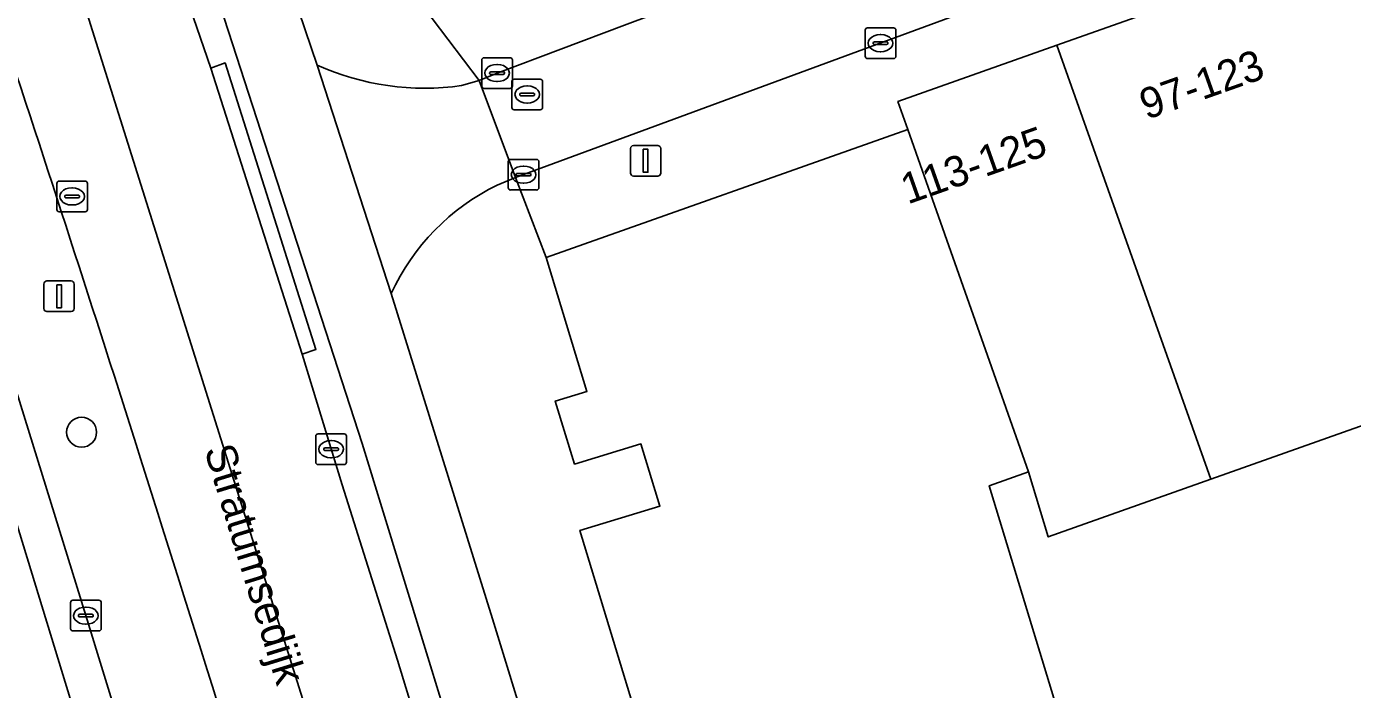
# Model space of a CAD drawing. Extents: x 161798 to 162385, y 382315 to 382833.
# Drawn here: x 161842.66 to 161885.94, y 382445.29 to 382466.94 of the extents above; entities that cross this region are included whole.
import ezdxf

# ---------------------------------------------------------------- set-up
doc = ezdxf.new("R2010")
doc.units = 0
for name, color, linetype in [('IMGEO_Berm_groen', 7, 'Continuous'), ('IMGEO_Boom', 7, 'Continuous'), ('IMGEO_Fietspad_gesloten', 7, 'Continuous'), ('IMGEO_Kolk', 7, 'Continuous'), ('IMGEO_Lichtmast', 7, 'Continuous'), ('IMGEO_Openbare_ruimte_label', 7, 'Continuous'), ('IMGEO_OVBaan_gesloten', 7, 'Continuous'), ('IMGEO_Pand', 7, 'Continuous'), ('IMGEO_Pand_nummerreeks', 7, 'Continuous'), ('IMGEO_Parkeervlak_open', 7, 'Continuous'), ('IMGEO_Rijbaan_lokaal_gesloten', 7, 'Continuous'), ('IMGEO_Rijbaan_lokaal_open', 7, 'Continuous'), ('IMGEO_Rioolput', 7, 'Continuous'), ('IMGEO_Verkeersbordpaal', 7, 'Continuous'), ('IMGEO_Verkeerseiland_open', 7, 'Continuous'), ('IMGEO_Voetpad_open', 7, 'Continuous')]:
    doc.layers.add(name, color=color, linetype=linetype)

msp = doc.modelspace()

# ---------------------------------------------------------------- linework, layer by layer
at = {"layer": 'IMGEO_Berm_groen'}
msp.add_lwpolyline([(161805.654, 382564.508), (161805.816, 382564.034), (161806.006, 382563.637), (161816.518, 382533.648), (161822.311, 382517.164), (161822.731, 382516.012), (161828.156, 382500), (161833.649, 382483.027), (161839.128, 382465.362), (161844.598, 382447.699), (161849.721, 382431.019), (161855.195, 382413.368), (161855.242, 382413.135)], dxfattribs=at)
msp.add_arc((160592.375, 382054.537), 1315.744, 17.231819, 18.542176, dxfattribs=at)
at = {"layer": 'IMGEO_Boom'}
msp.add_circle((161844.46, 382453.688), 0.489, dxfattribs=at)
at = {"layer": 'IMGEO_Fietspad_gesloten'}
for points in [[(161874.998, 382391.142), (161872.726, 382398.846), (161863.738, 382428.513), (161857.875, 382447.596), (161854.566, 382458.22), (161852.152, 382465.672), (161845.368, 382485.66), (161840.286, 382500), (161826.981, 382537.546)], [(161824.606, 382537.105), (161837.687, 382500), (161846.925, 382473.796), (161848.857, 382468.021), (161853.619, 382453.317), (161862.955, 382422.925), (161874.188, 382385.693), (161874.886, 382383.249)]]:
    msp.add_lwpolyline(points, dxfattribs=at)
at = {"layer": 'IMGEO_Kolk'}
for p, q in [((161870.037, 382465.965), (161870.037, 382466.817)), ((161870.112, 382466.891), (161870.964, 382466.891)), ((161870.525, 382466.671), (161870.55, 382466.671)), ((161871.038, 382466.817), (161871.038, 382465.965)), ((161870.296, 382466.385), (161870.296, 382466.397)), ((161870.734, 382466.348), (161870.336, 382466.348)), ((161870.339, 382466.434), (161870.737, 382466.434)), ((161870.78, 382466.397), (161870.78, 382466.385)), ((161857.52, 382464.991), (161857.52, 382465.843)), ((161857.595, 382465.917), (161858.447, 382465.917)), ((161858.521, 382465.843), (161858.521, 382464.991)), ((161870.964, 382465.891), (161870.112, 382465.891)), ((161870.548, 382466.111), (161870.523, 382466.111)), ((161857.779, 382465.411), (161857.779, 382465.423)), ((161858.217, 382465.374), (161857.819, 382465.374)), ((161857.822, 382465.46), (161858.22, 382465.46)), ((161858.008, 382465.697), (161858.033, 382465.697)), ((161858.263, 382465.423), (161858.263, 382465.411)), ((161858.031, 382465.137), (161858.006, 382465.137)), ((161858.447, 382464.917), (161857.595, 382464.917)), ((161858.385, 382461.672), (161858.385, 382462.524)), ((161858.46, 382462.598), (161859.312, 382462.598)), ((161858.873, 382462.378), (161858.898, 382462.378)), ((161859.386, 382462.524), (161859.386, 382461.672)), ((161858.644, 382462.092), (161858.644, 382462.104)), ((161859.082, 382462.055), (161858.684, 382462.055)), ((161858.687, 382462.141), (161859.085, 382462.141)), ((161859.128, 382462.104), (161859.128, 382462.092)), ((161859.312, 382461.598), (161858.46, 382461.598)), ((161858.896, 382461.818), (161858.871, 382461.818)), ((161852.103, 382452.707), (161852.103, 382453.559)), ((161852.178, 382453.633), (161853.03, 382453.633)), ((161852.591, 382453.413), (161852.616, 382453.413)), ((161853.104, 382453.559), (161853.104, 382452.707)), ((161852.362, 382453.127), (161852.362, 382453.139)), ((161852.8, 382453.09), (161852.402, 382453.09)), ((161852.405, 382453.176), (161852.803, 382453.176)), ((161852.614, 382452.853), (161852.589, 382452.853)), ((161852.846, 382453.139), (161852.846, 382453.127)), ((161853.03, 382452.633), (161852.178, 382452.633)), ((161844.099, 382447.273), (161844.099, 382448.125)), ((161844.174, 382448.199), (161845.026, 382448.199)), ((161845.1, 382448.125), (161845.1, 382447.273)), ((161844.358, 382447.693), (161844.358, 382447.705)), ((161844.796, 382447.656), (161844.398, 382447.656)), ((161844.401, 382447.742), (161844.799, 382447.742)), ((161844.587, 382447.979), (161844.612, 382447.979)), ((161844.842, 382447.705), (161844.842, 382447.693)), ((161845.026, 382447.199), (161844.174, 382447.199)), ((161844.61, 382447.419), (161844.585, 382447.419))]:
    msp.add_line(p, q, dxfattribs=at)
for points in [[(161870.037, 382465.965), (161870.037, 382466.817)], [(161870.112, 382466.891), (161870.964, 382466.891)], [(161871.038, 382466.817), (161871.038, 382465.965)], [(161857.52, 382464.991), (161857.52, 382465.843)], [(161857.595, 382465.917), (161858.447, 382465.917)], [(161858.521, 382465.843), (161858.521, 382464.991)], [(161870.964, 382465.891), (161870.112, 382465.891)], [(161858.447, 382464.917), (161857.595, 382464.917)], [(161858.385, 382461.672), (161858.385, 382462.524)], [(161858.46, 382462.598), (161859.312, 382462.598)], [(161859.386, 382462.524), (161859.386, 382461.672)], [(161859.312, 382461.598), (161858.46, 382461.598)], [(161852.103, 382452.707), (161852.103, 382453.559)], [(161852.178, 382453.633), (161853.03, 382453.633)], [(161853.104, 382453.559), (161853.104, 382452.707)], [(161853.03, 382452.633), (161852.178, 382452.633)], [(161844.099, 382447.273), (161844.099, 382448.125)], [(161844.174, 382448.199), (161845.026, 382448.199)], [(161845.1, 382448.125), (161845.1, 382447.273)], [(161845.026, 382447.199), (161844.174, 382447.199)]]:
    msp.add_lwpolyline(points, dxfattribs=at)
for centre, radius, start, end in [((161870.114, 382466.815), 0.0765, 91.552, 178.448), ((161870.114, 382466.815), 0.0765, 91.552, 178.448), ((161870.962, 382466.815), 0.0765, 1.552, 88.448), ((161870.962, 382466.815), 0.0765, 1.552, 88.448), ((161870.336, 382466.394), 0.0403, 85.8775, 175.7526), ((161870.333, 382466.384), 0.0366, 178.938, 274.7102), ((161870.737, 382466.391), 0.043, 264.8664, 352.4533), ((161870.741, 382466.396), 0.0386, 1.7309, 96.639), ((161857.597, 382465.841), 0.0765, 91.552, 178.448), ((161857.597, 382465.841), 0.0765, 91.552, 178.448), ((161858.445, 382465.841), 0.0765, 1.552, 88.448), ((161858.445, 382465.841), 0.0765, 1.552, 88.448), ((161870.114, 382465.967), 0.0765, 181.552, 268.448), ((161870.114, 382465.967), 0.0765, 181.552, 268.448), ((161870.962, 382465.967), 0.0765, 271.552, 358.448), ((161870.962, 382465.967), 0.0765, 271.552, 358.448), ((161857.819, 382465.42), 0.0403, 85.8775, 175.7526), ((161857.816, 382465.41), 0.0366, 178.938, 274.7102), ((161858.22, 382465.417), 0.043, 264.8664, 352.4533), ((161858.224, 382465.422), 0.0386, 1.7309, 96.639), ((161857.597, 382464.993), 0.0765, 181.552, 268.448), ((161857.597, 382464.993), 0.0765, 181.552, 268.448), ((161858.445, 382464.993), 0.0765, 271.552, 358.448), ((161858.445, 382464.993), 0.0765, 271.552, 358.448), ((161858.462, 382462.522), 0.0765, 91.552, 178.448), ((161858.462, 382462.522), 0.0765, 91.552, 178.448), ((161859.31, 382462.522), 0.0765, 1.552, 88.448), ((161859.31, 382462.522), 0.0765, 1.552, 88.448), ((161858.684, 382462.101), 0.0403, 85.8775, 175.7526), ((161858.681, 382462.091), 0.0366, 178.938, 274.7102), ((161859.085, 382462.098), 0.043, 264.8664, 352.4533), ((161859.089, 382462.103), 0.0386, 1.7309, 96.639), ((161858.462, 382461.674), 0.0765, 181.552, 268.448), ((161858.462, 382461.674), 0.0765, 181.552, 268.448), ((161859.31, 382461.674), 0.0765, 271.552, 358.448), ((161859.31, 382461.674), 0.0765, 271.552, 358.448), ((161852.18, 382453.557), 0.0765, 91.552, 178.448), ((161852.18, 382453.557), 0.0765, 91.552, 178.448), ((161853.028, 382453.557), 0.0765, 1.552, 88.448), ((161853.028, 382453.557), 0.0765, 1.552, 88.448), ((161852.402, 382453.136), 0.0403, 85.8775, 175.7526), ((161852.399, 382453.126), 0.0366, 178.938, 274.7102), ((161852.803, 382453.133), 0.043, 264.8664, 352.4533), ((161852.807, 382453.138), 0.0386, 1.7309, 96.639), ((161852.18, 382452.709), 0.0765, 181.552, 268.448), ((161852.18, 382452.709), 0.0765, 181.552, 268.448), ((161853.028, 382452.709), 0.0765, 271.552, 358.448), ((161853.028, 382452.709), 0.0765, 271.552, 358.448), ((161844.176, 382448.123), 0.0765, 91.552, 178.448), ((161844.176, 382448.123), 0.0765, 91.552, 178.448), ((161845.024, 382448.123), 0.0765, 1.552, 88.448), ((161845.024, 382448.123), 0.0765, 1.552, 88.448), ((161844.398, 382447.702), 0.0403, 85.8775, 175.7526), ((161844.395, 382447.692), 0.0366, 178.938, 274.7102), ((161844.799, 382447.699), 0.043, 264.8664, 352.4533), ((161844.803, 382447.704), 0.0386, 1.7309, 96.639), ((161844.176, 382447.275), 0.0765, 181.552, 268.448), ((161844.176, 382447.275), 0.0765, 181.552, 268.448), ((161845.024, 382447.275), 0.0765, 271.552, 358.448), ((161845.024, 382447.275), 0.0765, 271.552, 358.448)]:
    msp.add_arc(centre, radius, start, end, dxfattribs=at)
for centre, major_axis, ratio, start_param, end_param in [((161870.524, 382466.391), (-0.387, 0.002), 0.722429, 4.712389, 7.853982), ((161870.549, 382466.391), (-0.39, 0.002), 0.717154, 1.570796, 4.712389), ((161858.007, 382465.417), (-0.387, 0.002), 0.722429, 4.712389, 7.853982), ((161858.032, 382465.417), (-0.39, 0.002), 0.717154, 1.570796, 4.712389), ((161858.872, 382462.098), (-0.387, 0.002), 0.722429, 4.712389, 7.853982), ((161858.897, 382462.098), (-0.39, 0.002), 0.717154, 1.570796, 4.712389), ((161852.59, 382453.133), (-0.387, 0.002), 0.722429, 4.712389, 7.853982), ((161852.615, 382453.133), (-0.39, 0.002), 0.717154, 1.570796, 4.712389), ((161844.586, 382447.699), (-0.387, 0.002), 0.722429, 4.712389, 7.853982), ((161844.611, 382447.699), (-0.39, 0.002), 0.717154, 1.570796, 4.712389)]:
    msp.add_ellipse(centre, major_axis=major_axis, ratio=ratio, start_param=start_param, end_param=end_param, dxfattribs=at)
at = {"layer": 'IMGEO_Lichtmast'}
for p, q in [((161862.375, 382462.152), (161862.375, 382462.952)), ((161862.375, 382462.952), (161862.375, 382462.152)), ((161862.475, 382463.052), (161863.265, 382463.052)), ((161863.265, 382463.052), (161862.475, 382463.052)), ((161863.365, 382462.952), (161863.365, 382462.152)), ((161863.365, 382462.152), (161863.365, 382462.952)), ((161863.265, 382462.052), (161862.475, 382462.052)), ((161862.475, 382462.052), (161863.265, 382462.052))]:
    msp.add_line(p, q, dxfattribs=at)
msp.add_lwpolyline([(161862.795, 382462.927), (161862.945, 382462.927), (161862.945, 382462.177), (161862.795, 382462.177), (161862.795, 382462.927)], dxfattribs=at)
for centre, start, end in [((161862.475, 382462.952), 90, 180), ((161862.475, 382462.952), 90, 180), ((161863.265, 382462.952), 0, 90), ((161863.265, 382462.952), 360, 90), ((161862.475, 382462.152), 180, 270), ((161862.475, 382462.152), 180, 270), ((161863.265, 382462.152), 270, 0), ((161863.265, 382462.152), 270, 0)]:
    msp.add_arc(centre, 0.1, start, end, dxfattribs=at)
at = {"layer": 'IMGEO_OVBaan_gesloten'}
msp.add_lwpolyline([(161855.242, 382413.135), (161855.195, 382413.368), (161849.721, 382431.019), (161844.598, 382447.699), (161839.128, 382465.362), (161833.649, 382483.027), (161828.156, 382500), (161822.731, 382516.012), (161822.311, 382517.164), (161816.518, 382533.648), (161806.006, 382563.637), (161805.816, 382564.034), (161804.299, 382563.495), (161806.831, 382556.367), (161829.727, 382491.906), (161840.102, 382457.985), (161861.946, 382386.568), (161872.677, 382345.565)], dxfattribs=at)
at = {"layer": 'IMGEO_Pand'}
for points in [[(161885.998, 382469.766), (161876.293, 382466.326), (161881.317, 382452.151), (161891.021, 382455.593)], [(161876.293, 382466.326), (161871.103, 382464.487), (161871.426, 382463.575), (161875.365, 382452.391), (161876.01, 382450.268), (161881.317, 382452.151)], [(161880.456, 382430.992), (161874.089, 382451.938), (161875.365, 382452.391), (161871.426, 382463.575), (161859.626, 382459.393), (161860.955, 382455.021), (161859.922, 382454.707), (161860.549, 382452.647), (161862.719, 382453.306), (161863.336, 382451.277), (161860.724, 382450.483), (161867.816, 382427.15), (161868.017, 382427.211)]]:
    msp.add_lwpolyline(points, close=True, dxfattribs=at)
at = {"layer": 'IMGEO_Parkeervlak_open'}
msp.add_lwpolyline([(161921.617, 382400.283), (161906.292, 382461), (161905.994, 382460.889), (161905.116, 382460.594), (161900.621, 382458.999), (161891.021, 382455.593), (161881.317, 382452.151), (161876.01, 382450.268), (161875.365, 382452.391), (161874.089, 382451.938), (161880.456, 382430.992), (161886.924, 382433.066), (161891.177, 382418.691), (161895.348, 382404.595), (161899.598, 382390.231), (161921.586, 382396.128), (161920.447, 382399.932)], close=True, dxfattribs=at)
at = {"layer": 'IMGEO_Rijbaan_lokaal_gesloten'}
for points in [[(161822.599, 382562.893), (161823.011, 382564.232), (161820.188, 382565.188), (161818.515, 382560.675), (161817.298, 382553.19), (161817.891, 382546.682), (161819.264, 382540.686), (161819.934, 382538.863), (161823.261, 382529.817), (161833.869, 382499.799), (161843.36, 382471.44), (161860.968, 382415.409)], [(161849.061, 382444.311), (161852.924, 382431.895), (161861.036, 382405.087), (161861.939, 382402.187), (161862.518, 382400.247), (161865.969, 382388.685), (161870.99, 382371.86), (161878.312, 382347.2), (161880.89, 382348.212), (161873.956, 382371.495), (161860.968, 382415.409), (161843.36, 382471.44), (161833.869, 382499.799), (161823.261, 382529.817), (161819.934, 382538.863), (161819.264, 382540.686), (161813.926, 382556.227), (161813.918, 382556.26)], [(161857.164, 382438.4), (161854.775, 382446.241), (161852.968, 382451.967), (161851.654, 382456.235), (161848.679, 382465.577), (161843.633, 382480.256), (161841.564, 382486.151), (161841.51, 382486.347), (161838.493, 382494.873), (161836.951, 382499.181), (161836.673, 382500), (161835.378, 382503.645), (161829.569, 382520.093), (161825.51, 382531.547), (161823.74, 382536.542), (161823.289, 382537.814), (161822.524, 382539.926)]]:
    msp.add_lwpolyline(points, dxfattribs=at)
msp.add_arc((160592.375, 382054.537), 1315.744, 17.231819, 18.542176, dxfattribs=at)
at = {"layer": 'IMGEO_Rijbaan_lokaal_open'}
for points in [[(161900.722, 382481.405), (161886.6, 382476.125), (161884.264, 382475.241), (161862.18, 382466.981), (161858.022, 382465.416), (161857.441, 382465.176), (161858.62, 382462.006), (161863.172, 382463.679), (161897.933, 382476.5), (161898.492, 382476.702), (161899.05, 382476.907), (161904.831, 382479.194), (161910.005, 382481.511), (161929.015, 382491.815), (161929.202, 382491.929), (161931.658, 382493.304), (161934.143, 382494.657), (161932.494, 382497.673), (161930.737, 382496.705), (161923.875, 382492.866), (161920.624, 382491.074), (161913.66, 382487.239)], [(161852.152, 382465.672), (161854.566, 382458.22)], [(161858.027, 382461.754), (161858.62, 382462.006), (161857.441, 382465.176), (161856.863, 382465.007)]]:
    msp.add_lwpolyline(points, dxfattribs=at)
for centre, radius, start, end in [((161855.658, 382473.49), 8.568, 245.8453, 278.0852), ((161861.238, 382455.147), 7.346, 115.9223, 155.2736)]:
    msp.add_arc(centre, radius, start, end, dxfattribs=at)
at = {"layer": 'IMGEO_Rioolput'}
for p, q in [((161858.505, 382464.291), (161858.505, 382465.143)), ((161858.58, 382465.217), (161859.432, 382465.217)), ((161858.993, 382464.997), (161859.018, 382464.997)), ((161859.506, 382465.143), (161859.506, 382464.291)), ((161858.764, 382464.711), (161858.764, 382464.723)), ((161859.202, 382464.674), (161858.804, 382464.674)), ((161858.807, 382464.76), (161859.205, 382464.76)), ((161859.248, 382464.723), (161859.248, 382464.711)), ((161859.432, 382464.217), (161858.58, 382464.217)), ((161859.016, 382464.437), (161858.991, 382464.437)), ((161843.65, 382460.962), (161843.65, 382461.814)), ((161843.725, 382461.888), (161844.577, 382461.888)), ((161844.138, 382461.668), (161844.163, 382461.668)), ((161844.651, 382461.814), (161844.651, 382460.962)), ((161843.909, 382461.382), (161843.909, 382461.394)), ((161844.347, 382461.345), (161843.949, 382461.345)), ((161843.952, 382461.431), (161844.35, 382461.431)), ((161844.161, 382461.108), (161844.136, 382461.108)), ((161844.393, 382461.394), (161844.393, 382461.382)), ((161844.577, 382460.888), (161843.725, 382460.888))]:
    msp.add_line(p, q, dxfattribs=at)
for points in [[(161858.505, 382464.291), (161858.505, 382465.143)], [(161858.58, 382465.217), (161859.432, 382465.217)], [(161859.506, 382465.143), (161859.506, 382464.291)], [(161859.432, 382464.217), (161858.58, 382464.217)], [(161843.65, 382460.962), (161843.65, 382461.814)], [(161843.725, 382461.888), (161844.577, 382461.888)], [(161844.651, 382461.814), (161844.651, 382460.962)], [(161844.577, 382460.888), (161843.725, 382460.888)]]:
    msp.add_lwpolyline(points, dxfattribs=at)
for centre, radius, start, end in [((161858.582, 382465.141), 0.0765, 91.552, 178.448), ((161858.582, 382465.141), 0.0765, 91.552, 178.448), ((161859.43, 382465.141), 0.0765, 1.552, 88.448), ((161859.43, 382465.141), 0.0765, 1.552, 88.448), ((161858.804, 382464.72), 0.0403, 85.8775, 175.7526), ((161858.801, 382464.71), 0.0366, 178.938, 274.7102), ((161859.205, 382464.717), 0.043, 264.8664, 352.4533), ((161859.209, 382464.722), 0.0386, 1.7309, 96.639), ((161858.582, 382464.293), 0.0765, 181.552, 268.448), ((161858.582, 382464.293), 0.0765, 181.552, 268.448), ((161859.43, 382464.293), 0.0765, 271.552, 358.448), ((161859.43, 382464.293), 0.0765, 271.552, 358.448), ((161843.727, 382461.812), 0.0765, 91.552, 178.448), ((161843.727, 382461.812), 0.0765, 91.552, 178.448), ((161844.575, 382461.812), 0.0765, 1.552, 88.448), ((161844.575, 382461.812), 0.0765, 1.552, 88.448), ((161843.949, 382461.391), 0.0403, 85.8775, 175.7526), ((161843.946, 382461.381), 0.0366, 178.938, 274.7102), ((161844.35, 382461.388), 0.043, 264.8664, 352.4533), ((161844.354, 382461.393), 0.0386, 1.7309, 96.639), ((161843.727, 382460.964), 0.0765, 181.552, 268.448), ((161843.727, 382460.964), 0.0765, 181.552, 268.448), ((161844.575, 382460.964), 0.0765, 271.552, 358.448), ((161844.575, 382460.964), 0.0765, 271.552, 358.448)]:
    msp.add_arc(centre, radius, start, end, dxfattribs=at)
for centre, major_axis, ratio, start_param, end_param in [((161858.992, 382464.717), (-0.387, 0.002), 0.722429, 4.712389, 7.853982), ((161859.017, 382464.717), (-0.39, 0.002), 0.717154, 1.570796, 4.712389), ((161844.137, 382461.388), (-0.387, 0.002), 0.722429, 4.712389, 7.853982), ((161844.162, 382461.388), (-0.39, 0.002), 0.717154, 1.570796, 4.712389)]:
    msp.add_ellipse(centre, major_axis=major_axis, ratio=ratio, start_param=start_param, end_param=end_param, dxfattribs=at)
at = {"layer": 'IMGEO_Verkeersbordpaal'}
for p, q in [((161843.229, 382457.728), (161843.229, 382458.528)), ((161843.229, 382458.528), (161843.229, 382457.728)), ((161843.329, 382458.628), (161844.119, 382458.628)), ((161844.119, 382458.628), (161843.329, 382458.628)), ((161844.219, 382458.528), (161844.219, 382457.728)), ((161844.219, 382457.728), (161844.219, 382458.528)), ((161844.119, 382457.628), (161843.329, 382457.628)), ((161843.329, 382457.628), (161844.119, 382457.628))]:
    msp.add_line(p, q, dxfattribs=at)
msp.add_lwpolyline([(161843.649, 382458.503), (161843.799, 382458.503), (161843.799, 382457.753), (161843.649, 382457.753), (161843.649, 382458.503)], dxfattribs=at)
for centre, start, end in [((161843.329, 382458.528), 90, 180), ((161843.329, 382458.528), 90, 180), ((161844.119, 382458.528), 0, 90), ((161844.119, 382458.528), 360, 90), ((161843.329, 382457.728), 180, 270), ((161843.329, 382457.728), 180, 270), ((161844.119, 382457.728), 270, 0), ((161844.119, 382457.728), 270, 0)]:
    msp.add_arc(centre, 0.1, start, end, dxfattribs=at)
at = {"layer": 'IMGEO_Verkeerseiland_open'}
for points in [[(161822.524, 382539.926), (161823.289, 382537.814), (161823.74, 382536.542), (161824.211, 382536.709), (161825.981, 382531.714), (161825.51, 382531.547), (161829.569, 382520.093), (161835.378, 382503.645), (161836.673, 382500), (161836.951, 382499.181), (161838.493, 382494.873), (161838.962, 382495.053), (161842.025, 382486.504), (161841.51, 382486.347), (161841.564, 382486.151), (161843.633, 382480.256), (161848.679, 382465.577), (161849.143, 382465.749), (161852.11, 382456.387), (161851.654, 382456.235), (161852.968, 382451.967), (161854.775, 382446.241), (161857.164, 382438.4)], [(161862.955, 382422.925), (161853.619, 382453.317), (161848.857, 382468.021), (161846.925, 382473.796), (161837.687, 382500), (161824.606, 382537.105)]]:
    msp.add_lwpolyline(points, dxfattribs=at)
at = {"layer": 'IMGEO_Voetpad_open'}
for points in [[(161826.981, 382537.546), (161840.286, 382500), (161845.368, 382485.66), (161852.152, 382465.672)], [(161891.435, 382481.839), (161884.859, 382479.431), (161878.307, 382477.032), (161871.347, 382474.484), (161870.224, 382477.55), (161869.135, 382477.152), (161869.001, 382477.494), (161866.655, 382476.571), (161867.959, 382473.256), (161859.213, 382469.936), (161854.879, 382468.561), (161857.441, 382465.176), (161858.022, 382465.416), (161862.18, 382466.981)], [(161910.005, 382481.511), (161904.831, 382479.194), (161905.014, 382478.73), (161899.233, 382476.443), (161899.05, 382476.907), (161898.492, 382476.702), (161897.933, 382476.5), (161863.172, 382463.679), (161858.62, 382462.006), (161859.626, 382459.393), (161871.426, 382463.575), (161871.103, 382464.487), (161876.293, 382466.326), (161885.998, 382469.766), (161895.595, 382473.167), (161901.268, 382475.177), (161904.514, 382476.328), (161914.43, 382479.842)], [(161856.863, 382465.007), (161857.441, 382465.176), (161854.879, 382468.561), (161851.001, 382479.247)], [(161859.626, 382459.393), (161858.62, 382462.006), (161858.027, 382461.754)], [(161867.816, 382427.15), (161860.724, 382450.483), (161863.336, 382451.277), (161862.719, 382453.306), (161860.549, 382452.647), (161859.922, 382454.707), (161860.955, 382455.021), (161859.626, 382459.393)], [(161854.566, 382458.22), (161857.875, 382447.596), (161863.738, 382428.513), (161872.726, 382398.846), (161874.998, 382391.142)]]:
    msp.add_lwpolyline(points, dxfattribs=at)
msp.add_lwpolyline([(161848.679, 382465.577), (161851.654, 382456.235), (161852.11, 382456.387), (161849.143, 382465.749)], close=True, dxfattribs=at)
for centre, radius, start, end in [((161855.658, 382473.49), 8.568, 245.8453, 278.0852), ((161861.238, 382455.147), 7.346, 115.9223, 155.2736)]:
    msp.add_arc(centre, radius, start, end, dxfattribs=at)

# ---------------------------------------------------------------- texts
at = {"layer": 'IMGEO_Openbare_ruimte_label'}
msp.add_text('Stratumsedijk', height=1, rotation=287.0943, dxfattribs=at).set_placement((161848.456, 382453.119))
at = {"layer": 'IMGEO_Pand_nummerreeks'}
for s, p in [('97-123', (161879.219, 382463.883)), ('113-125', (161871.424, 382461.121))]:
    msp.add_text(s, height=1, rotation=19.5135, dxfattribs=at).set_placement(p)

doc.saveas('drawing.dxf')
